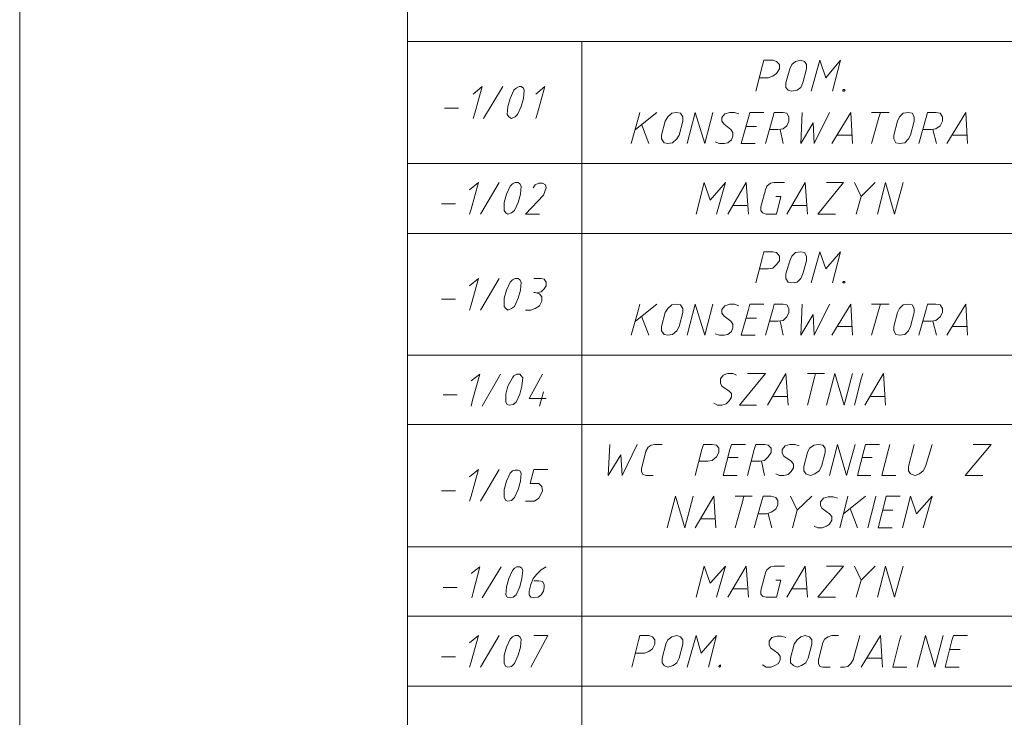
# Model space of a CAD drawing. Header units: inches. Extents: x 1504 to 12593, y -807 to 3183.
# Tile 262 of 271: x 7074 to 7638, y 2328 to 2727. Entities that reach past the tile are written whole.
import ezdxf

# ---------------------------------------------------------------- set-up
doc = ezdxf.new("R2010")
doc.units = ezdxf.units.IN
doc.header["$MEASUREMENT"] = 0
doc.layers.add('at_Entity', color=7, linetype='Continuous')

msp = doc.modelspace()

# ---------------------------------------------------------------- linework, layer by layer
at = {"layer": 'at_Entity', "color": 7, "lineweight": 15}
for p, q in [((7073.64, -323.82), (7073.64, 2946.41)), ((7295.82, 618.98), (7295.82, 2935.01)), ((7295.82, 2714.93), (7994.05, 2714.93)), ((7395.51, 2714.93), (7395.51, 659.11)), ((7495.2, 2686.64), (7499, 2701.42)), ((7499, 2701.42), (7499.84, 2704.38)), ((7499.84, 2704.38), (7504.91, 2704.38)), ((7507.02, 2703.53), (7504.91, 2704.38)), ((7508.71, 2701.84), (7507.02, 2703.53)), ((7508.71, 2699.3), (7508.71, 2701.84)), ((7515.89, 2701.84), (7514.63, 2699.3)), ((7518.01, 2703.53), (7515.89, 2701.84)), ((7520.97, 2704.38), (7518.01, 2703.53)), ((7523.07, 2703.53), (7520.97, 2704.38)), ((7524.35, 2701.84), (7523.07, 2703.53)), ((7524.35, 2699.3), (7524.35, 2701.84)), ((7526.88, 2686.64), (7531.95, 2704.38)), ((7531.95, 2704.38), (7535.33, 2694.24)), ((7535.33, 2694.24), (7543.77, 2704.38)), ((7543.77, 2704.38), (7539.13, 2686.64)), ((7504.91, 2695.08), (7507.02, 2696.77)), ((7507.02, 2696.77), (7508.71, 2699.3)), ((7514.63, 2699.3), (7512.51, 2691.28)), ((7522.23, 2691.28), (7524.35, 2699.3)), ((7502.38, 2694.24), (7497.31, 2694.24)), ((7502.38, 2694.24), (7504.91, 2695.08)), ((7512.51, 2691.28), (7512.51, 2688.74)), ((7520.97, 2688.74), (7522.23, 2691.28)), ((7333.42, 2684.94), (7338.49, 2689.17)), ((7338.49, 2689.17), (7334.26, 2673.96)), ((7339.33, 2671), (7350.31, 2689.17)), ((7356.65, 2687.05), (7354.54, 2682.41)), ((7357.92, 2688.33), (7356.65, 2687.05)), ((7359.61, 2689.17), (7357.92, 2688.33)), ((7360.87, 2689.17), (7359.61, 2689.17)), ((7362.14, 2688.33), (7360.87, 2689.17)), ((7362.56, 2687.05), (7362.14, 2688.33)), ((7362.14, 2682.41), (7362.56, 2687.05)), ((7369.32, 2684.94), (7374.39, 2689.17)), ((7374.39, 2689.17), (7370.17, 2673.96)), ((7512.51, 2688.74), (7513.79, 2687.05)), ((7513.79, 2687.05), (7515.89, 2686.64)), ((7515.89, 2686.64), (7518.85, 2687.05)), ((7518.85, 2687.05), (7520.97, 2688.74)), ((7545.46, 2687.48), (7545.04, 2687.05)), ((7545.04, 2687.05), (7545.04, 2686.64)), ((7545.04, 2686.64), (7545.89, 2686.64)), ((7545.89, 2687.48), (7545.46, 2687.48)), ((7546.31, 2687.05), (7545.89, 2687.48)), ((7545.89, 2686.64), (7546.31, 2687.05)), ((7354.54, 2682.41), (7353.27, 2677.76)), ((7360.87, 2677.76), (7362.14, 2682.41)), ((7316.95, 2676.92), (7324.97, 2676.92)), ((7334.26, 2673.96), (7333.42, 2671)), ((7353.27, 2677.76), (7352.85, 2673.12)), ((7352.85, 2673.12), (7353.69, 2671.85)), ((7357.49, 2671.85), (7358.76, 2673.12)), ((7358.76, 2673.12), (7360.87, 2677.76)), ((7370.17, 2673.96), (7369.32, 2671)), ((7438.6, 2674.38), (7426.34, 2664.67)), ((7428.03, 2671.43), (7428.88, 2674.38)), ((7447.04, 2673.96), (7444.93, 2671.85)), ((7449.58, 2674.38), (7447.04, 2673.96)), ((7452.11, 2673.96), (7449.58, 2674.38)), ((7453.38, 2671.85), (7452.11, 2673.96)), ((7455.92, 2656.64), (7460.56, 2674.38)), ((7460.56, 2674.38), (7466.05, 2656.64)), ((7466.05, 2656.64), (7470.7, 2674.38)), ((7477.46, 2673.54), (7475.77, 2671.43)), ((7480.41, 2674.38), (7477.46, 2673.54)), ((7482.95, 2674.38), (7480.41, 2674.38)), ((7485.48, 2673.54), (7482.95, 2674.38)), ((7490.97, 2671.43), (7491.82, 2674.38)), ((7491.82, 2674.38), (7499.84, 2674.38)), ((7504.91, 2671.43), (7505.76, 2674.38)), ((7505.76, 2674.38), (7510.83, 2674.38)), ((7512.94, 2673.96), (7510.83, 2674.38)), ((7514.2, 2671.85), (7512.94, 2673.96)), ((7521.81, 2674.38), (7520.97, 2656.64)), ((7528.57, 2656.64), (7537.44, 2674.38)), ((7549.69, 2674.38), (7538.71, 2656.64)), ((7550.53, 2656.64), (7549.69, 2674.38)), ((7561.52, 2674.38), (7571.65, 2674.38)), ((7565.74, 2671.43), (7566.58, 2674.38)), ((7579.68, 2673.96), (7577.57, 2671.85)), ((7582.63, 2674.38), (7579.68, 2673.96)), ((7584.75, 2673.96), (7582.63, 2674.38)), ((7586.01, 2671.85), (7584.75, 2673.96)), ((7592.78, 2671.43), (7593.62, 2674.38)), ((7593.62, 2674.38), (7598.26, 2674.38)), ((7600.8, 2673.96), (7598.26, 2674.38)), ((7602.06, 2671.85), (7600.8, 2673.96)), ((7615.58, 2674.38), (7604.6, 2656.64)), ((7616.43, 2656.64), (7615.58, 2674.38)), ((7353.69, 2671.85), (7355.38, 2671)), ((7355.38, 2671), (7357.49, 2671.85)), ((7423.81, 2656.64), (7428.03, 2671.43)), ((7429.73, 2667.62), (7433.95, 2656.64)), ((7443.24, 2669.31), (7441.13, 2661.29)), ((7444.93, 2671.85), (7443.24, 2669.31)), ((7451.26, 2661.29), (7453.38, 2669.31)), ((7453.38, 2669.31), (7453.38, 2671.85)), ((7475.77, 2671.43), (7475.77, 2669.31)), ((7475.77, 2669.31), (7477.03, 2667.62)), ((7480.84, 2664.67), (7477.03, 2667.62)), ((7486.75, 2656.64), (7490.97, 2671.43)), ((7500.69, 2656.64), (7504.91, 2671.43)), ((7512.94, 2666.78), (7514.2, 2669.31)), ((7514.2, 2669.31), (7514.2, 2671.85)), ((7520.97, 2656.64), (7528.15, 2668.47)), ((7528.15, 2668.47), (7528.57, 2656.64)), ((7561.52, 2656.64), (7565.74, 2671.43)), ((7576.3, 2669.31), (7574.19, 2661.29)), ((7577.57, 2671.85), (7576.3, 2669.31)), ((7583.9, 2661.29), (7586.01, 2669.31)), ((7586.01, 2669.31), (7586.01, 2671.85)), ((7588.55, 2656.64), (7592.78, 2671.43)), ((7600.8, 2666.78), (7602.06, 2669.31)), ((7602.06, 2669.31), (7602.06, 2671.85)), ((7482.1, 2662.98), (7480.84, 2664.67)), ((7482.1, 2660.87), (7482.1, 2662.98)), ((7489.71, 2666.36), (7495.62, 2666.36)), ((7507.87, 2664.67), (7502.8, 2664.67)), ((7507.87, 2664.67), (7510.83, 2665.09)), ((7509.14, 2664.67), (7510.83, 2656.64)), ((7510.83, 2665.09), (7512.94, 2666.78)), ((7595.73, 2664.67), (7590.66, 2664.67)), ((7595.73, 2664.67), (7598.26, 2665.09)), ((7596.57, 2664.67), (7598.68, 2656.64)), ((7598.26, 2665.09), (7600.8, 2666.78)), ((7441.13, 2661.29), (7441.13, 2659.18)), ((7441.13, 2659.18), (7442.82, 2657.06)), ((7442.82, 2657.06), (7444.93, 2656.64)), ((7444.93, 2656.64), (7447.47, 2657.06)), ((7447.47, 2657.06), (7450, 2659.18)), ((7450, 2659.18), (7451.26, 2661.29)), ((7471.97, 2657.49), (7474.5, 2656.64)), ((7474.5, 2656.64), (7477.03, 2656.64)), ((7477.03, 2656.64), (7479.15, 2657.06)), ((7479.15, 2657.06), (7481.26, 2658.76)), ((7481.26, 2658.76), (7482.1, 2660.87)), ((7494.77, 2656.64), (7486.75, 2656.64)), ((7542.09, 2661.29), (7550.11, 2661.29)), ((7574.19, 2661.29), (7574.19, 2659.18)), ((7574.19, 2659.18), (7575.45, 2657.06)), ((7575.45, 2657.06), (7577.57, 2656.64)), ((7577.57, 2656.64), (7580.52, 2657.06)), ((7580.52, 2657.06), (7582.63, 2659.18)), ((7582.63, 2659.18), (7583.9, 2661.29)), ((7607.98, 2661.29), (7616.01, 2661.29)), ((7295.82, 2645.24), (7994.05, 2645.24)), ((7331.31, 2630.03), (7336.38, 2634.26)), ((7336.38, 2634.26), (7332.15, 2619.05)), ((7337.64, 2616.09), (7348.2, 2634.26)), ((7357.49, 2634.26), (7355.81, 2633.41)), ((7359.19, 2634.26), (7357.49, 2634.26)), ((7360.03, 2633.41), (7359.19, 2634.26)), ((7371.01, 2633.83), (7368.9, 2632.99)), ((7373.12, 2633.83), (7371.01, 2633.83)), ((7374.81, 2632.99), (7373.12, 2633.83)), ((7460.98, 2616.09), (7465.63, 2634.26)), ((7465.63, 2634.26), (7469.01, 2624.12)), ((7469.01, 2624.12), (7477.88, 2634.26)), ((7477.88, 2634.26), (7472.81, 2616.09)), ((7489.71, 2634.26), (7479.15, 2616.09)), ((7490.97, 2616.09), (7489.71, 2634.26)), ((7503.64, 2633.83), (7501.53, 2632.14)), ((7505.76, 2634.26), (7503.64, 2633.83)), ((7511.67, 2634.26), (7505.76, 2634.26)), ((7523.5, 2634.26), (7512.94, 2616.09)), ((7524.76, 2616.09), (7523.5, 2634.26)), ((7530.68, 2616.09), (7545.46, 2634.26)), ((7545.46, 2634.26), (7535.75, 2634.26)), ((7555.6, 2626.23), (7551.8, 2634.26)), ((7563.63, 2634.26), (7555.6, 2626.23)), ((7564.89, 2616.09), (7569.54, 2634.26)), ((7569.54, 2634.26), (7574.61, 2616.09)), ((7574.61, 2616.09), (7579.68, 2634.26)), ((7354.54, 2632.14), (7352.43, 2627.49)), ((7355.81, 2633.41), (7354.54, 2632.14)), ((7360.87, 2632.14), (7360.03, 2633.41)), ((7360.45, 2627.49), (7360.87, 2632.14)), ((7368.9, 2632.99), (7367.63, 2631.3)), ((7373.55, 2627.08), (7375.24, 2631.3)), ((7375.24, 2631.3), (7374.81, 2632.99)), ((7500.69, 2630.03), (7498.15, 2620.32)), ((7501.53, 2632.14), (7500.69, 2630.03)), ((7352.43, 2627.49), (7351.16, 2622.85)), ((7351.16, 2622.85), (7351.16, 2618.21)), ((7357.07, 2618.21), (7359.19, 2622.85)), ((7359.19, 2622.85), (7360.45, 2627.49)), ((7363.41, 2616.09), (7373.55, 2627.08)), ((7509.56, 2626.23), (7506.61, 2626.23)), ((7507.02, 2616.09), (7509.56, 2626.23)), ((7552.64, 2616.09), (7555.6, 2626.23)), ((7315.26, 2622.01), (7323.28, 2622.01)), ((7332.15, 2619.05), (7331.31, 2616.09)), ((7351.16, 2618.21), (7352, 2616.93)), ((7352, 2616.93), (7353.27, 2616.09)), ((7353.27, 2616.09), (7355.38, 2616.93)), ((7355.38, 2616.93), (7357.07, 2618.21)), ((7482.1, 2621.16), (7490.13, 2621.16)), ((7498.15, 2620.32), (7498.15, 2618.21)), ((7498.15, 2618.21), (7499, 2616.93)), ((7499, 2616.93), (7501.11, 2616.09)), ((7516.32, 2621.16), (7524.35, 2621.16)), ((7371.43, 2616.09), (7363.41, 2616.09)), ((7501.11, 2616.09), (7507.02, 2616.09)), ((7540.81, 2616.09), (7530.68, 2616.09)), ((7295.82, 2605.11), (7994.05, 2605.11)), ((7499, 2591.59), (7499.84, 2594.55)), ((7499.84, 2594.55), (7504.91, 2594.55)), ((7507.02, 2594.13), (7504.91, 2594.55)), ((7508.71, 2592.01), (7507.02, 2594.13)), ((7518.01, 2594.13), (7515.89, 2592.01)), ((7520.97, 2594.55), (7518.01, 2594.13)), ((7523.07, 2594.13), (7520.97, 2594.55)), ((7524.35, 2592.01), (7523.07, 2594.13)), ((7526.88, 2576.81), (7531.95, 2594.55)), ((7531.95, 2594.55), (7535.33, 2584.83)), ((7535.33, 2584.83), (7543.77, 2594.55)), ((7543.77, 2594.55), (7539.13, 2576.81)), ((7495.2, 2576.81), (7499, 2591.59)), ((7507.02, 2587.37), (7508.71, 2589.48)), ((7508.71, 2589.48), (7508.71, 2592.01)), ((7514.63, 2589.48), (7512.51, 2581.88)), ((7515.89, 2592.01), (7514.63, 2589.48)), ((7522.23, 2581.88), (7524.35, 2589.48)), ((7524.35, 2589.48), (7524.35, 2592.01)), ((7502.38, 2584.83), (7497.31, 2584.83)), ((7502.38, 2584.83), (7504.91, 2585.26)), ((7504.91, 2585.26), (7507.02, 2587.37)), ((7331.31, 2575.12), (7336.38, 2579.34)), ((7336.38, 2579.34), (7332.15, 2564.14)), ((7337.64, 2561.18), (7348.2, 2579.34)), ((7354.54, 2577.23), (7352.43, 2572.58)), ((7355.81, 2578.5), (7354.54, 2577.23)), ((7357.49, 2579.34), (7355.81, 2578.5)), ((7359.19, 2579.34), (7357.49, 2579.34)), ((7360.03, 2578.5), (7359.19, 2579.34)), ((7360.87, 2577.23), (7360.03, 2578.5)), ((7360.45, 2572.58), (7360.87, 2577.23)), ((7372.28, 2579.34), (7368.05, 2579.34)), ((7373.97, 2578.92), (7372.28, 2579.34)), ((7375.24, 2577.23), (7373.97, 2578.92)), ((7375.24, 2575.12), (7375.24, 2577.23)), ((7512.51, 2581.88), (7512.51, 2579.34)), ((7512.51, 2579.34), (7513.79, 2577.23)), ((7513.79, 2577.23), (7515.89, 2576.81)), ((7515.89, 2576.81), (7518.85, 2577.23)), ((7518.85, 2577.23), (7520.97, 2579.34)), ((7520.97, 2579.34), (7522.23, 2581.88)), ((7545.46, 2577.65), (7545.04, 2577.23)), ((7545.04, 2577.23), (7545.04, 2576.81)), ((7545.89, 2577.65), (7545.46, 2577.65)), ((7546.31, 2577.23), (7545.89, 2577.65)), ((7545.89, 2576.81), (7546.31, 2577.23)), ((7352.43, 2572.58), (7351.16, 2567.94)), ((7359.19, 2567.94), (7360.45, 2572.58)), ((7370.17, 2571.32), (7372.28, 2571.74)), ((7372.28, 2571.74), (7373.97, 2573.43)), ((7373.97, 2573.43), (7375.24, 2575.12)), ((7545.04, 2576.81), (7545.89, 2576.81)), ((7315.26, 2567.52), (7323.28, 2567.52)), ((7351.16, 2567.94), (7351.16, 2563.29)), ((7357.07, 2563.29), (7359.19, 2567.94)), ((7368.9, 2571.32), (7368.05, 2571.32)), ((7371.43, 2570.47), (7368.9, 2571.32)), ((7372.7, 2568.78), (7371.43, 2570.47)), ((7371.43, 2563.71), (7372.7, 2566.25)), ((7372.7, 2566.25), (7372.7, 2568.78)), ((7332.15, 2564.14), (7331.31, 2561.18)), ((7351.16, 2563.29), (7352, 2562.02)), ((7352, 2562.02), (7353.27, 2561.18)), ((7353.27, 2561.18), (7355.38, 2562.02)), ((7355.38, 2562.02), (7357.07, 2563.29)), ((7363.41, 2561.18), (7366.37, 2561.18)), ((7366.37, 2561.18), (7368.9, 2562.02)), ((7368.9, 2562.02), (7371.43, 2563.71)), ((7423.81, 2546.82), (7428.03, 2561.6)), ((7438.6, 2564.56), (7426.34, 2554.84)), ((7428.03, 2561.6), (7428.88, 2564.56)), ((7444.93, 2562.02), (7443.24, 2559.91)), ((7447.04, 2564.14), (7444.93, 2562.02)), ((7449.58, 2564.56), (7447.04, 2564.14)), ((7452.11, 2564.14), (7449.58, 2564.56)), ((7453.38, 2562.02), (7452.11, 2564.14)), ((7453.38, 2559.91), (7453.38, 2562.02)), ((7455.92, 2546.82), (7460.56, 2564.56)), ((7460.56, 2564.56), (7466.05, 2546.82)), ((7466.05, 2546.82), (7470.7, 2564.56)), ((7477.46, 2563.71), (7475.77, 2561.6)), ((7475.77, 2561.6), (7475.77, 2559.49)), ((7480.41, 2564.56), (7477.46, 2563.71)), ((7482.95, 2564.56), (7480.41, 2564.56)), ((7485.48, 2563.71), (7482.95, 2564.56)), ((7486.75, 2546.82), (7490.97, 2561.6)), ((7490.97, 2561.6), (7491.82, 2564.56)), ((7491.82, 2564.56), (7499.84, 2564.56)), ((7500.69, 2546.82), (7504.91, 2561.6)), ((7504.91, 2561.6), (7505.76, 2564.56)), ((7505.76, 2564.56), (7510.83, 2564.56)), ((7512.94, 2564.14), (7510.83, 2564.56)), ((7514.2, 2562.02), (7512.94, 2564.14)), ((7514.2, 2559.91), (7514.2, 2562.02)), ((7521.81, 2564.56), (7520.97, 2546.82)), ((7528.57, 2546.82), (7537.44, 2564.56)), ((7549.69, 2564.56), (7538.71, 2546.82)), ((7550.53, 2546.82), (7549.69, 2564.56)), ((7561.52, 2564.56), (7571.65, 2564.56)), ((7561.52, 2546.82), (7565.74, 2561.6)), ((7565.74, 2561.6), (7566.58, 2564.56)), ((7577.57, 2562.02), (7576.3, 2559.91)), ((7579.68, 2564.14), (7577.57, 2562.02)), ((7582.63, 2564.56), (7579.68, 2564.14)), ((7584.75, 2564.14), (7582.63, 2564.56)), ((7586.01, 2562.02), (7584.75, 2564.14)), ((7586.01, 2559.91), (7586.01, 2562.02)), ((7588.55, 2546.82), (7592.78, 2561.6)), ((7592.78, 2561.6), (7593.62, 2564.56)), ((7593.62, 2564.56), (7598.26, 2564.56)), ((7600.8, 2564.14), (7598.26, 2564.56)), ((7602.06, 2562.02), (7600.8, 2564.14)), ((7602.06, 2559.91), (7602.06, 2562.02)), ((7615.58, 2564.56), (7604.6, 2546.82)), ((7616.43, 2546.82), (7615.58, 2564.56)), ((7429.73, 2557.8), (7433.95, 2546.82)), ((7443.24, 2559.91), (7441.13, 2551.89)), ((7451.26, 2551.89), (7453.38, 2559.91)), ((7475.77, 2559.49), (7477.03, 2557.8)), ((7480.84, 2554.84), (7477.03, 2557.8)), ((7482.1, 2553.15), (7480.84, 2554.84)), ((7489.71, 2556.53), (7495.62, 2556.53)), ((7507.87, 2554.84), (7502.8, 2554.84)), ((7507.87, 2554.84), (7510.83, 2555.27)), ((7509.14, 2554.84), (7510.83, 2546.82)), ((7510.83, 2555.27), (7512.94, 2557.38)), ((7512.94, 2557.38), (7514.2, 2559.91)), ((7520.97, 2546.82), (7528.15, 2558.65)), ((7528.15, 2558.65), (7528.57, 2546.82)), ((7576.3, 2559.91), (7574.19, 2551.89)), ((7583.9, 2551.89), (7586.01, 2559.91)), ((7595.73, 2554.84), (7590.66, 2554.84)), ((7595.73, 2554.84), (7598.26, 2555.27)), ((7596.57, 2554.84), (7598.68, 2546.82)), ((7598.26, 2555.27), (7600.8, 2557.38)), ((7600.8, 2557.38), (7602.06, 2559.91)), ((7441.13, 2551.89), (7441.13, 2549.35)), ((7441.13, 2549.35), (7442.82, 2547.24)), ((7447.47, 2547.24), (7450, 2549.35)), ((7450, 2549.35), (7451.26, 2551.89)), ((7479.15, 2547.24), (7481.26, 2548.93)), ((7481.26, 2548.93), (7482.1, 2551.04)), ((7482.1, 2551.04), (7482.1, 2553.15)), ((7542.09, 2551.89), (7550.11, 2551.89)), ((7574.19, 2551.89), (7574.19, 2549.35)), ((7574.19, 2549.35), (7575.45, 2547.24)), ((7580.52, 2547.24), (7582.63, 2549.35)), ((7582.63, 2549.35), (7583.9, 2551.89)), ((7607.98, 2551.89), (7616.01, 2551.89)), ((7442.82, 2547.24), (7444.93, 2546.82)), ((7444.93, 2546.82), (7447.47, 2547.24)), ((7471.97, 2547.66), (7474.5, 2546.82)), ((7474.5, 2546.82), (7477.03, 2546.82)), ((7477.03, 2546.82), (7479.15, 2547.24)), ((7494.77, 2546.82), (7486.75, 2546.82)), ((7575.45, 2547.24), (7577.57, 2546.82)), ((7577.57, 2546.82), (7580.52, 2547.24)), ((7295.82, 2535.41), (7994.05, 2535.41)), ((7332.15, 2520.63), (7337.22, 2524.43)), ((7337.22, 2524.43), (7333, 2509.64)), ((7338.49, 2506.27), (7349.05, 2524.43)), ((7355.81, 2522.32), (7353.27, 2517.67)), ((7356.65, 2523.59), (7355.81, 2522.32)), ((7358.34, 2524.43), (7356.65, 2523.59)), ((7360.03, 2524.43), (7358.34, 2524.43)), ((7360.87, 2523.59), (7360.03, 2524.43)), ((7361.72, 2522.32), (7360.87, 2523.59)), ((7361.3, 2517.67), (7361.72, 2522.32)), ((7373.12, 2524.43), (7365.52, 2510.49)), ((7476.61, 2524.01), (7474.92, 2521.9)), ((7474.92, 2521.9), (7474.92, 2519.36)), ((7479.15, 2524.85), (7476.61, 2524.01)), ((7482.1, 2524.85), (7479.15, 2524.85)), ((7484.21, 2524.01), (7482.1, 2524.85)), ((7485.9, 2506.69), (7500.69, 2524.85)), ((7500.69, 2524.85), (7490.55, 2524.85)), ((7512.51, 2524.85), (7501.95, 2506.69)), ((7513.79, 2506.69), (7512.51, 2524.85)), ((7524.76, 2524.85), (7534.48, 2524.85)), ((7524.76, 2506.69), (7528.57, 2521.9)), ((7528.57, 2521.9), (7529.41, 2524.85)), ((7535.75, 2506.69), (7540.4, 2524.85)), ((7540.4, 2524.85), (7545.89, 2506.69)), ((7545.89, 2506.69), (7550.53, 2524.85)), ((7551.8, 2506.69), (7555.6, 2521.9)), ((7555.6, 2521.9), (7556.45, 2524.85)), ((7568.27, 2524.85), (7557.71, 2506.69)), ((7569.54, 2506.69), (7568.27, 2524.85)), ((7353.27, 2517.67), (7352, 2513.02)), ((7360.03, 2513.02), (7361.3, 2517.67)), ((7474.92, 2519.36), (7475.77, 2517.67)), ((7479.99, 2514.72), (7475.77, 2517.67)), ((7316.1, 2512.61), (7324.13, 2512.61)), ((7333, 2509.64), (7332.15, 2506.27)), ((7352, 2513.02), (7352, 2508.38)), ((7357.92, 2508.38), (7360.03, 2513.02)), ((7365.52, 2510.49), (7375.24, 2510.49)), ((7371.43, 2506.27), (7373.55, 2514.3)), ((7481.26, 2513.45), (7479.99, 2514.72)), ((7479.99, 2509.23), (7481.26, 2511.34)), ((7481.26, 2511.34), (7481.26, 2513.45)), ((7505.33, 2511.76), (7512.94, 2511.76)), ((7561.09, 2511.76), (7569.12, 2511.76)), ((7352, 2508.38), (7352.85, 2507.11)), ((7352.85, 2507.11), (7354.12, 2506.69)), ((7354.12, 2506.69), (7356.23, 2507.11)), ((7356.23, 2507.11), (7357.92, 2508.38)), ((7471.12, 2507.96), (7473.23, 2506.69)), ((7473.23, 2506.69), (7475.77, 2506.69)), ((7475.77, 2506.69), (7478.31, 2507.54)), ((7478.31, 2507.54), (7479.99, 2509.23)), ((7495.62, 2506.69), (7485.9, 2506.69)), ((7295.82, 2495.71), (7994.05, 2495.71)), ((7411.56, 2484.3), (7410.72, 2466.56)), ((7418.74, 2466.56), (7427.19, 2484.3)), ((7433.52, 2482.62), (7432.26, 2480.5)), ((7435.21, 2483.88), (7433.52, 2482.62)), ((7437.33, 2484.3), (7435.21, 2483.88)), ((7437.33, 2484.3), (7441.55, 2484.3)), ((7460.56, 2466.56), (7464.36, 2481.35)), ((7464.36, 2481.35), (7465.21, 2484.3)), ((7465.21, 2484.3), (7470.28, 2484.3)), ((7472.81, 2483.88), (7470.28, 2484.3)), ((7474.08, 2482.19), (7472.81, 2483.88)), ((7474.08, 2479.66), (7474.08, 2482.19)), ((7476.61, 2466.56), (7480.41, 2481.35)), ((7480.41, 2481.35), (7481.26, 2484.3)), ((7481.26, 2484.3), (7489.28, 2484.3)), ((7490.55, 2466.56), (7494.35, 2481.35)), ((7494.35, 2481.35), (7495.2, 2484.3)), ((7495.2, 2484.3), (7500.27, 2484.3)), ((7502.38, 2483.88), (7500.27, 2484.3)), ((7504.07, 2482.19), (7502.38, 2483.88)), ((7504.07, 2479.66), (7504.07, 2482.19)), ((7512.1, 2483.46), (7510.41, 2481.35)), ((7510.41, 2481.35), (7510.41, 2479.23)), ((7514.63, 2484.3), (7512.1, 2483.46)), ((7517.58, 2484.3), (7514.63, 2484.3)), ((7520.12, 2483.46), (7517.58, 2484.3)), ((7526.03, 2482.19), (7524.76, 2479.66)), ((7528.57, 2483.88), (7526.03, 2482.19)), ((7531.1, 2484.3), (7528.57, 2483.88)), ((7533.63, 2483.88), (7531.1, 2484.3)), ((7534.9, 2482.19), (7533.63, 2483.88)), ((7534.9, 2479.66), (7534.9, 2482.19)), ((7537.44, 2466.56), (7542.09, 2484.3)), ((7542.09, 2484.3), (7547.15, 2466.56)), ((7547.15, 2466.56), (7552.22, 2484.3)), ((7553.49, 2466.56), (7557.29, 2481.35)), ((7557.29, 2481.35), (7558.14, 2484.3)), ((7558.14, 2484.3), (7566.16, 2484.3)), ((7567.43, 2466.56), (7571.23, 2481.35)), ((7571.23, 2481.35), (7572.08, 2484.3)), ((7586.01, 2484.3), (7582.63, 2471.63)), ((7592.35, 2471.63), (7596.15, 2484.3)), ((7615.16, 2466.56), (7629.95, 2484.3)), ((7629.95, 2484.3), (7619.8, 2484.3)), ((7410.72, 2466.56), (7417.9, 2478.39)), ((7417.9, 2478.39), (7418.74, 2466.56)), ((7429.73, 2470.36), (7432.26, 2480.5)), ((7470.28, 2475.01), (7472.81, 2477.12)), ((7472.81, 2477.12), (7474.08, 2479.66)), ((7479.15, 2476.7), (7485.06, 2476.7)), ((7500.27, 2475.01), (7502.38, 2477.12)), ((7502.38, 2477.12), (7504.07, 2479.66)), ((7510.41, 2479.23), (7511.25, 2477.54)), ((7515.47, 2474.59), (7511.25, 2477.54)), ((7524.76, 2479.66), (7522.66, 2471.63)), ((7532.79, 2471.63), (7534.9, 2479.66)), ((7556.02, 2476.7), (7561.94, 2476.7)), ((7331.31, 2465.72), (7336.38, 2469.94)), ((7336.38, 2469.94), (7332.15, 2454.73)), ((7337.64, 2451.78), (7348.2, 2469.94)), ((7365.94, 2461.92), (7368.05, 2469.94)), ((7368.05, 2469.94), (7376.08, 2469.94)), ((7429.73, 2470.36), (7429.73, 2468.67)), ((7467.74, 2474.59), (7462.67, 2474.59)), ((7467.74, 2474.59), (7470.28, 2475.01)), ((7497.73, 2474.59), (7492.66, 2474.59)), ((7497.73, 2474.59), (7500.27, 2475.01)), ((7498.58, 2474.59), (7500.27, 2466.56)), ((7516.74, 2472.9), (7515.47, 2474.59)), ((7515.47, 2468.67), (7516.74, 2470.79)), ((7516.74, 2470.79), (7516.74, 2472.9)), ((7522.66, 2471.63), (7522.66, 2469.1)), ((7531.53, 2469.1), (7532.79, 2471.63)), ((7582.63, 2471.63), (7582.63, 2469.1)), ((7591.08, 2469.1), (7592.35, 2471.63)), ((7354.54, 2467.83), (7352.43, 2463.18)), ((7355.81, 2469.1), (7354.54, 2467.83)), ((7357.49, 2469.52), (7355.81, 2469.1)), ((7359.19, 2469.52), (7357.49, 2469.52)), ((7360.03, 2469.1), (7359.19, 2469.52)), ((7360.87, 2467.83), (7360.03, 2469.1)), ((7360.45, 2463.18), (7360.87, 2467.83)), ((7429.73, 2468.67), (7430.57, 2466.98)), ((7430.57, 2466.98), (7432.68, 2466.56)), ((7436.48, 2466.56), (7432.68, 2466.56)), ((7484.64, 2466.56), (7476.61, 2466.56)), ((7506.61, 2467.41), (7508.71, 2466.56)), ((7508.71, 2466.56), (7511.25, 2466.56)), ((7511.25, 2466.56), (7513.79, 2466.98)), ((7513.79, 2466.98), (7515.47, 2468.67)), ((7522.66, 2469.1), (7523.92, 2467.41)), ((7523.92, 2467.41), (7526.46, 2466.56)), ((7526.46, 2466.56), (7528.99, 2467.41)), ((7528.99, 2467.41), (7531.53, 2469.1)), ((7561.09, 2466.56), (7553.49, 2466.56)), ((7575.45, 2466.56), (7567.43, 2466.56)), ((7582.63, 2469.1), (7583.9, 2467.41)), ((7583.9, 2467.41), (7586.44, 2466.56)), ((7586.44, 2466.56), (7588.97, 2467.41)), ((7588.97, 2467.41), (7591.08, 2469.1)), ((7625.3, 2466.56), (7615.16, 2466.56)), ((7352.43, 2463.18), (7351.16, 2458.54)), ((7359.19, 2458.54), (7360.45, 2463.18)), ((7371.01, 2461.92), (7365.94, 2461.92)), ((7372.7, 2460.23), (7371.01, 2461.92)), ((7373.12, 2457.69), (7372.7, 2460.23)), ((7315.26, 2457.69), (7323.28, 2457.69)), ((7332.15, 2454.73), (7331.31, 2451.78)), ((7351.16, 2458.54), (7351.16, 2453.89)), ((7351.16, 2453.89), (7352, 2452.2)), ((7355.38, 2452.2), (7357.07, 2453.89)), ((7357.07, 2453.89), (7359.19, 2458.54)), ((7368.48, 2451.78), (7371.01, 2453.47)), ((7371.01, 2453.47), (7372.28, 2456)), ((7372.28, 2456), (7373.12, 2457.69)), ((7444.51, 2436.57), (7449.16, 2454.73)), ((7449.16, 2454.73), (7454.65, 2436.57)), ((7454.65, 2436.57), (7459.29, 2454.73)), ((7471.12, 2454.73), (7460.56, 2436.57)), ((7472.39, 2436.57), (7471.12, 2454.73)), ((7483.37, 2454.73), (7493.09, 2454.73)), ((7487.59, 2451.36), (7488.44, 2454.73)), ((7498.58, 2451.36), (7499.42, 2454.73)), ((7499.42, 2454.73), (7504.07, 2454.73)), ((7506.61, 2453.89), (7504.07, 2454.73)), ((7507.87, 2452.2), (7506.61, 2453.89)), ((7518.85, 2446.71), (7515.05, 2454.73)), ((7527.3, 2454.73), (7518.85, 2446.71)), ((7534.06, 2453.47), (7532.37, 2451.36)), ((7536.59, 2454.31), (7534.06, 2453.47)), ((7539.55, 2454.31), (7536.59, 2454.31)), ((7542.09, 2453.47), (7539.55, 2454.31)), ((7558.14, 2454.73), (7545.46, 2444.6)), ((7547.15, 2451.36), (7547.99, 2454.73)), ((7563.2, 2451.36), (7564.05, 2454.73)), ((7569.12, 2451.36), (7569.96, 2454.73)), ((7569.96, 2454.73), (7577.99, 2454.73)), ((7579.26, 2436.57), (7583.9, 2454.73)), ((7583.9, 2454.73), (7587.28, 2444.6)), ((7587.28, 2444.6), (7596.15, 2454.73)), ((7596.15, 2454.73), (7591.08, 2436.57)), ((7352, 2452.2), (7353.27, 2451.78)), ((7353.27, 2451.78), (7355.38, 2452.2)), ((7363.41, 2451.78), (7368.48, 2451.78)), ((7483.37, 2436.57), (7487.59, 2451.36)), ((7494.35, 2436.57), (7498.58, 2451.36)), ((7506.61, 2447.13), (7507.87, 2449.67)), ((7507.87, 2449.67), (7507.87, 2452.2)), ((7532.37, 2451.36), (7532.37, 2449.24)), ((7532.37, 2449.24), (7533.21, 2447.55)), ((7537.44, 2444.6), (7533.21, 2447.55)), ((7543.35, 2436.57), (7547.15, 2451.36)), ((7549.27, 2447.55), (7553.49, 2436.57)), ((7559.4, 2436.57), (7563.2, 2451.36)), ((7565.32, 2436.57), (7569.12, 2451.36)), ((7501.53, 2444.6), (7496.46, 2444.6)), ((7501.53, 2444.6), (7504.07, 2445.44)), ((7502.38, 2444.6), (7504.49, 2436.57)), ((7504.07, 2445.44), (7506.61, 2447.13)), ((7516.32, 2436.57), (7518.85, 2446.71)), ((7538.71, 2442.91), (7537.44, 2444.6)), ((7538.71, 2440.8), (7538.71, 2442.91)), ((7567.85, 2446.71), (7573.76, 2446.71)), ((7463.94, 2441.64), (7471.97, 2441.64)), ((7528.57, 2437.42), (7530.68, 2436.57)), ((7530.68, 2436.57), (7533.21, 2436.57)), ((7533.21, 2436.57), (7535.75, 2437.42)), ((7535.75, 2437.42), (7537.44, 2438.68)), ((7537.44, 2438.68), (7538.71, 2440.8)), ((7573.34, 2436.57), (7565.32, 2436.57)), ((7295.82, 2425.59), (7994.05, 2425.59)), ((7332.15, 2410.38), (7337.22, 2414.19)), ((7337.22, 2414.19), (7333.42, 2399.4)), ((7338.49, 2396.45), (7349.47, 2414.19)), ((7358.34, 2414.19), (7357.07, 2413.34)), ((7360.03, 2414.19), (7358.34, 2414.19)), ((7361.3, 2413.34), (7360.03, 2414.19)), ((7375.24, 2414.19), (7372.28, 2412.5)), ((7460.98, 2396.86), (7465.63, 2414.6)), ((7465.63, 2414.6), (7469.01, 2404.89)), ((7469.01, 2404.89), (7477.88, 2414.6)), ((7477.88, 2414.6), (7472.81, 2396.86)), ((7489.71, 2414.6), (7479.15, 2396.86)), ((7490.97, 2396.86), (7489.71, 2414.6)), ((7503.64, 2414.19), (7501.53, 2412.5)), ((7505.76, 2414.6), (7503.64, 2414.19)), ((7511.67, 2414.6), (7505.76, 2414.6)), ((7523.5, 2414.6), (7512.94, 2396.86)), ((7524.76, 2396.86), (7523.5, 2414.6)), ((7530.68, 2396.86), (7545.46, 2414.6)), ((7545.46, 2414.6), (7535.75, 2414.6)), ((7555.6, 2406.58), (7551.8, 2414.6)), ((7563.63, 2414.6), (7555.6, 2406.58)), ((7564.89, 2396.86), (7569.54, 2414.6)), ((7569.54, 2414.6), (7574.61, 2396.86)), ((7574.61, 2396.86), (7579.68, 2414.6)), ((7355.81, 2412.07), (7353.69, 2407.42)), ((7357.07, 2413.34), (7355.81, 2412.07)), ((7361.72, 2412.07), (7361.3, 2413.34)), ((7361.3, 2407.42), (7361.72, 2412.07)), ((7369.75, 2409.96), (7367.63, 2407.42)), ((7372.28, 2412.5), (7369.75, 2409.96)), ((7500.69, 2410.81), (7498.15, 2400.67)), ((7501.53, 2412.5), (7500.69, 2410.81)), ((7316.1, 2402.36), (7324.13, 2402.36)), ((7352.43, 2402.78), (7352, 2398.13)), ((7353.69, 2407.42), (7352.43, 2402.78)), ((7357.92, 2398.13), (7360.03, 2402.78)), ((7360.03, 2402.78), (7361.3, 2407.42)), ((7366.37, 2404.05), (7365.52, 2400.24)), ((7367.63, 2407.42), (7366.37, 2404.05)), ((7371.01, 2406.16), (7368.05, 2406.16)), ((7373.12, 2405.73), (7371.01, 2406.16)), ((7373.97, 2404.05), (7373.12, 2405.73)), ((7373.55, 2400.24), (7373.97, 2402.36)), ((7373.97, 2402.36), (7373.97, 2404.05)), ((7509.56, 2406.58), (7506.61, 2406.58)), ((7507.02, 2396.86), (7509.56, 2406.58)), ((7552.64, 2396.86), (7555.6, 2406.58)), ((7333.42, 2399.4), (7332.57, 2396.45)), ((7352, 2398.13), (7352.85, 2396.86)), ((7352.85, 2396.86), (7354.54, 2396.45)), ((7354.54, 2396.45), (7356.23, 2396.86)), ((7356.23, 2396.86), (7357.92, 2398.13)), ((7365.52, 2400.24), (7365.52, 2398.13)), ((7365.52, 2398.13), (7366.37, 2396.86)), ((7366.37, 2396.86), (7368.48, 2396.45)), ((7368.48, 2396.45), (7370.59, 2396.86)), ((7370.59, 2396.86), (7372.28, 2398.13)), ((7372.28, 2398.13), (7373.55, 2400.24)), ((7482.1, 2401.51), (7490.13, 2401.51)), ((7498.15, 2400.67), (7498.15, 2398.55)), ((7498.15, 2398.55), (7499, 2397.29)), ((7499, 2397.29), (7501.11, 2396.86)), ((7501.11, 2396.86), (7507.02, 2396.86)), ((7516.32, 2401.51), (7524.35, 2401.51)), ((7540.81, 2396.86), (7530.68, 2396.86)), ((7295.82, 2385.89), (7994.05, 2385.89)), ((7331.31, 2370.68), (7336.38, 2374.9)), ((7336.38, 2374.9), (7332.15, 2359.7)), ((7337.64, 2356.74), (7348.2, 2374.9)), ((7355.81, 2374.06), (7354.54, 2372.79)), ((7357.49, 2374.9), (7355.81, 2374.06)), ((7359.19, 2374.9), (7357.49, 2374.9)), ((7360.03, 2374.06), (7359.19, 2374.9)), ((7360.87, 2372.79), (7360.03, 2374.06)), ((7366.37, 2356.74), (7376.08, 2374.9)), ((7376.08, 2374.9), (7368.05, 2374.9)), ((7428.03, 2371.94), (7428.88, 2374.9)), ((7428.88, 2374.9), (7433.95, 2374.9)), ((7436.06, 2374.06), (7433.95, 2374.9)), ((7437.33, 2372.37), (7436.06, 2374.06)), ((7447.04, 2374.06), (7444.93, 2372.37)), ((7450, 2374.9), (7447.04, 2374.06)), ((7452.11, 2374.06), (7450, 2374.9)), ((7453.38, 2372.37), (7452.11, 2374.06)), ((7455.92, 2356.74), (7460.98, 2374.9)), ((7460.98, 2374.9), (7463.94, 2364.76)), ((7463.94, 2364.76), (7472.81, 2374.9)), ((7472.81, 2374.9), (7468.16, 2356.74)), ((7507.45, 2374.48), (7504.49, 2373.63)), ((7509.98, 2374.48), (7507.45, 2374.48)), ((7512.51, 2373.63), (7509.98, 2374.48)), ((7520.97, 2374.06), (7518.85, 2372.37)), ((7523.5, 2374.9), (7520.97, 2374.06)), ((7526.03, 2374.06), (7523.5, 2374.9)), ((7527.3, 2372.37), (7526.03, 2374.06)), ((7536.59, 2374.06), (7534.48, 2372.79)), ((7538.71, 2374.9), (7536.59, 2374.06)), ((7538.71, 2374.9), (7542.51, 2374.9)), ((7550.96, 2360.96), (7554.76, 2374.9)), ((7566.58, 2374.9), (7555.6, 2356.74)), ((7567.85, 2356.74), (7566.58, 2374.9)), ((7577.57, 2371.94), (7578.41, 2374.9)), ((7587.7, 2356.74), (7592.35, 2374.9)), ((7592.35, 2374.9), (7597.84, 2356.74)), ((7597.84, 2356.74), (7602.49, 2374.9)), ((7607.56, 2371.94), (7608.4, 2374.9)), ((7608.4, 2374.9), (7616.43, 2374.9)), ((7354.54, 2372.79), (7352.43, 2368.14)), ((7360.45, 2368.14), (7360.87, 2372.79)), ((7424.24, 2356.74), (7428.03, 2371.94)), ((7436.06, 2367.3), (7437.33, 2369.84)), ((7437.33, 2369.84), (7437.33, 2372.37)), ((7443.67, 2369.84), (7441.55, 2361.81)), ((7444.93, 2372.37), (7443.67, 2369.84)), ((7451.26, 2361.81), (7453.38, 2369.84)), ((7453.38, 2369.84), (7453.38, 2372.37)), ((7504.49, 2373.63), (7502.8, 2371.52)), ((7502.8, 2371.52), (7502.8, 2369.41)), ((7502.8, 2369.41), (7503.64, 2367.72)), ((7517.16, 2369.84), (7515.05, 2361.81)), ((7518.85, 2372.37), (7517.16, 2369.84)), ((7525.19, 2361.81), (7527.3, 2369.84)), ((7527.3, 2369.84), (7527.3, 2372.37)), ((7531.1, 2360.96), (7533.63, 2370.68)), ((7534.48, 2372.79), (7533.63, 2370.68)), ((7573.76, 2356.74), (7577.57, 2371.94)), ((7603.75, 2356.74), (7607.56, 2371.94)), ((7352.43, 2368.14), (7351.16, 2363.5)), ((7351.16, 2363.5), (7351.16, 2358.85)), ((7357.07, 2358.85), (7359.19, 2363.5)), ((7359.19, 2363.5), (7360.45, 2368.14)), ((7431.42, 2364.76), (7426.34, 2364.76)), ((7431.42, 2364.76), (7433.95, 2365.61)), ((7433.95, 2365.61), (7436.06, 2367.3)), ((7507.87, 2364.76), (7503.64, 2367.72)), ((7509.14, 2363.07), (7507.87, 2364.76)), ((7509.14, 2360.96), (7509.14, 2363.07)), ((7606.29, 2366.88), (7612.2, 2366.88)), ((7315.26, 2362.65), (7323.28, 2362.65)), ((7332.15, 2359.7), (7331.31, 2356.74)), ((7351.16, 2358.85), (7352, 2357.16)), ((7352, 2357.16), (7353.27, 2356.74)), ((7353.27, 2356.74), (7355.38, 2357.16)), ((7355.38, 2357.16), (7357.07, 2358.85)), ((7441.55, 2361.81), (7441.55, 2359.27)), ((7441.55, 2359.27), (7442.82, 2357.58)), ((7442.82, 2357.58), (7444.93, 2356.74)), ((7444.93, 2356.74), (7447.89, 2357.58)), ((7447.89, 2357.58), (7450, 2359.27)), ((7450, 2359.27), (7451.26, 2361.81)), ((7474.5, 2357.58), (7474.08, 2357.16)), ((7474.08, 2357.16), (7474.5, 2356.74)), ((7474.92, 2358), (7474.5, 2357.58)), ((7474.5, 2356.74), (7474.92, 2357.16)), ((7474.92, 2357.16), (7474.92, 2358)), ((7499, 2358), (7501.11, 2356.74)), ((7504.07, 2356.74), (7506.18, 2357.58)), ((7506.18, 2357.58), (7508.29, 2358.85)), ((7508.29, 2358.85), (7509.14, 2360.96)), ((7515.05, 2361.81), (7515.05, 2359.27)), ((7515.05, 2359.27), (7516.74, 2357.58)), ((7516.74, 2357.58), (7518.85, 2356.74)), ((7518.85, 2356.74), (7521.39, 2357.58)), ((7521.39, 2357.58), (7523.92, 2359.27)), ((7523.92, 2359.27), (7525.19, 2361.81)), ((7531.1, 2360.96), (7531.1, 2358.85)), ((7531.1, 2358.85), (7531.95, 2357.16)), ((7531.95, 2357.16), (7533.63, 2356.74)), ((7545.89, 2356.74), (7547.99, 2357.16)), ((7547.99, 2357.16), (7549.69, 2358.85)), ((7549.69, 2358.85), (7550.96, 2360.96)), ((7558.98, 2361.81), (7567.01, 2361.81)), ((7501.11, 2356.74), (7504.07, 2356.74)), ((7537.86, 2356.74), (7533.63, 2356.74)), ((7543.77, 2356.74), (7545.89, 2356.74)), ((7581.79, 2356.74), (7573.76, 2356.74)), ((7611.78, 2356.74), (7603.75, 2356.74)), ((7295.82, 2345.76), (7994.05, 2345.76))]:
    msp.add_line(p, q, dxfattribs=at)

doc.saveas('drawing.dxf')
